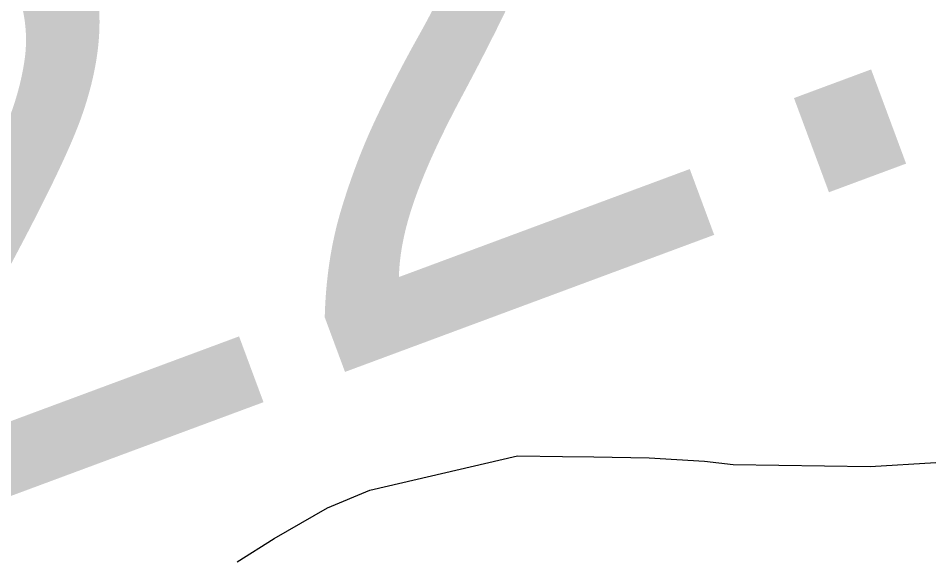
# Model space of a CAD drawing. Extents: x 3297753 to 3335611, y 652252 to 677623.
# Drawn here: x 3317155.9 to 3317250.7, y 667419.7 to 667476 of the extents above; entities that cross this region are included whole.
import ezdxf

# ---------------------------------------------------------------- set-up
doc = ezdxf.new("R2010")
doc.units = 0
doc.layers.add('V-RIVR-RANG', color=7, linetype='Continuous')
doc.layers.add('V-WETL-SWMP', color=7, linetype='Continuous')

msp = doc.modelspace()

# ---------------------------------------------------------------- linework, layer by layer
at = {"layer": 'V-WETL-SWMP'}
for p, q in [((3317192.354, 667427.128), (3317207.685, 667430.7)), ((3317207.685, 667430.7), (3317212.32, 667430.626)), ((3317212.32, 667430.626), (3317215.592, 667430.574)), ((3317215.592, 667430.574), (3317221.319, 667430.482)), ((3317221.319, 667430.482), (3317227.04, 667430.118)), ((3317227.04, 667430.118), (3317230.036, 667429.797)), ((3317230.036, 667429.797), (3317244.215, 667429.57)), ((3317244.215, 667429.57), (3317251.04, 667430.006)), ((3317187.961, 667425.289), (3317192.354, 667427.128)), ((3317182.455, 667422.104), (3317187.961, 667425.289)), ((3317178.598, 667419.711), (3317182.455, 667422.104))]:
    msp.add_line(p, q, dxfattribs=at)

# ---------------------------------------------------------------- texts
at = {"layer": 'V-RIVR-RANG'}
for s, p in [('22.1', (3317138.855, 667420.471)), ('30.4', (3317171.665, 667325.982))]:
    msp.add_text(s, height=67, rotation=20.36833, dxfattribs=at).set_placement(p)

doc.saveas('drawing.dxf')
